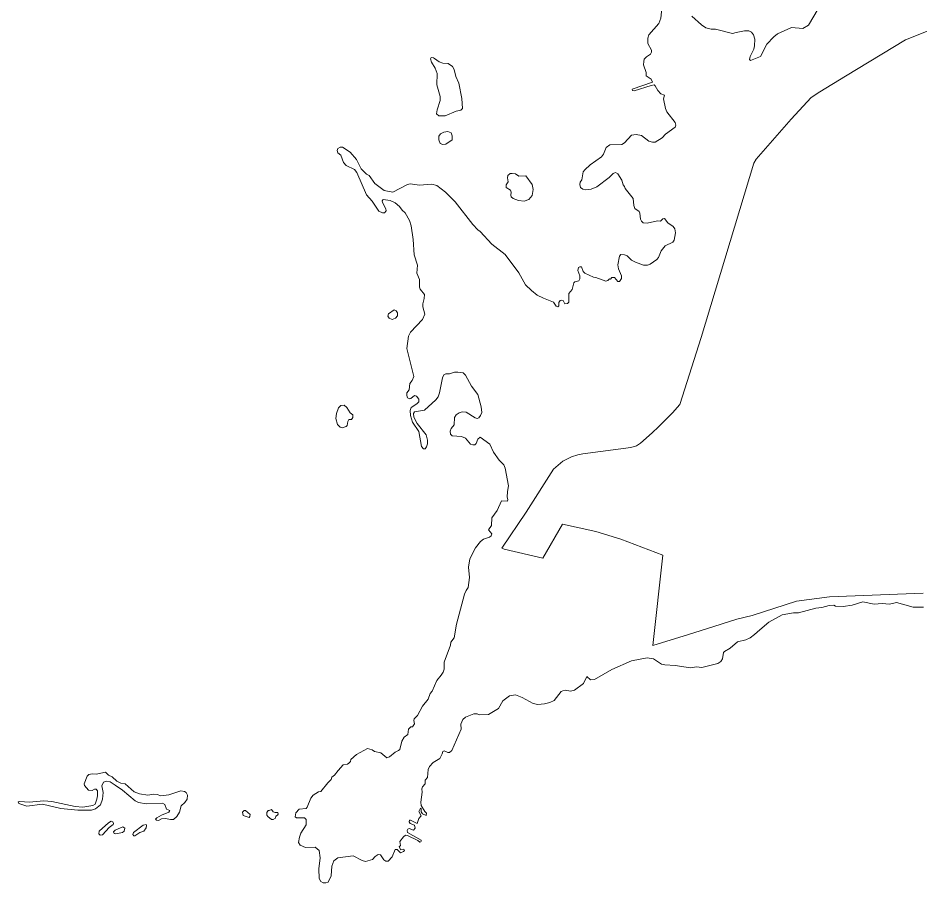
# Model space of a CAD drawing. Extents: x 369010 to 739155, y 6377141 to 6616555.
# Drawn here: x 466630 to 470792, y 6513847 to 6517840 of the extents above; entities that cross this region are included whole.
import ezdxf

# ---------------------------------------------------------------- set-up
doc = ezdxf.new("R2010")
doc.units = 0
doc.header["$LTSCALE"] = 40
doc.layers.add('1', color=7, linetype='Continuous', lineweight=13)

msp = doc.modelspace()

# ---------------------------------------------------------------- linework, layer by layer
at = {"layer": '1'}
for points in [[(469604.03, 6517914.55), (469596.42, 6517839.58), (469587.65, 6517814.75), (469541.14, 6517761.96), (469535.84, 6517746.56), (469536.84, 6517722.57), (469553.22, 6517691.78), (469552.73, 6517681.36), (469549.25, 6517672.25), (469530.05, 6517661.16), (469520.12, 6517649.58), (469517.14, 6517638.99), (469516.65, 6517624.26), (469528.23, 6517587.68), (469529.22, 6517573.28), (469551.73, 6517557.06), (469557.53, 6517543.99), (469463.85, 6517511.88), (469465.84, 6517505.76), (469472.62, 6517503.77), (469552.23, 6517528.76), (469565.14, 6517530.58), (469570.93, 6517526.28), (469582.68, 6517505.42), (469596.58, 6517489.54), (469613.8, 6517483.91), (469609, 6517466.53), (469618.1, 6517421.51), (469623.4, 6517406.62), (469662.79, 6517357.13), (469665.1, 6517344.72), (469661.79, 6517335.62), (469618.1, 6517303.01), (469602.87, 6517287.12), (469569.77, 6517266.44), (469558.19, 6517265.94), (469540.98, 6517270.74), (469507.87, 6517296.72), (469481.89, 6517302.52), (469460.38, 6517299.54), (469428.1, 6517264.12), (469415.69, 6517256.34), (469361.4, 6517255.02), (469343.69, 6517241.94), (469331.78, 6517211.82), (469322.18, 6517198.91), (469270.71, 6517162.33), (469245.39, 6517139.33)], [(470322.65, 6517881.95), (470277.14, 6517806.15), (470251.65, 6517791.25), (470199.35, 6517796.05), (470135.13, 6517766.76), (470117.26, 6517753.35), (470085.15, 6517718.26), (470056.85, 6517661.66), (470010.68, 6517642.96), (470004.88, 6517648.75), (470008.36, 6517661.66), (470026.07, 6517695.26), (470028.88, 6517711.97), (470029.87, 6517742.26), (470024.58, 6517761.46), (470014.15, 6517774.37), (470002.07, 6517780.66), (469982.87, 6517780.16), (469944.47, 6517772.55), (469926.77, 6517768.58), (469848.81, 6517788.27), (469828.79, 6517788.77), (469803.8, 6517794.89), (469784.1, 6517807.47), (469739.91, 6517847.69)], [(470899.27, 6517808.3), (470724.83, 6517738.45), (470448.76, 6517571.13), (470329.6, 6517498.8), (470289.72, 6517473.32), (470197.03, 6517373.35), (470036.16, 6517188.15), (470024.74, 6517168.95), (469781.95, 6516365.76), (469683.47, 6516055.11), (469650.7, 6516016.88), (469585, 6515952.5), (469556.53, 6515925.69), (469502.58, 6515876.7), (469483.88, 6515865.61), (469457.89, 6515856.84), (469236.78, 6515828.54), (469212.95, 6515823.57), (469183.98, 6515814.14), (469143.93, 6515794.28), (469101.07, 6515757.21), (468975.28, 6515559.1), (468863.24, 6515392.43), (468873.99, 6515387.47), (469052.08, 6515346.09), (469142.44, 6515503.32), (469295.7, 6515469.56), (469411.39, 6515433.65), (469605.52, 6515360), (469559.68, 6514943.59), (469724.19, 6514994.56), (469836.57, 6515029.32), (469879.93, 6515043.88), (469946.29, 6515065.07), (470017.63, 6515082.61), (470222.69, 6515147.49), (470374.62, 6515168.34), (470806.92, 6515185.39)], [(469143.93, 6515794.28), (469183.98, 6515814.14), (469212.95, 6515823.57), (469236.78, 6515828.54), (469457.89, 6515856.84), (469483.88, 6515865.61), (469502.58, 6515876.7), (469556.53, 6515925.69), (469585, 6515952.5), (469650.7, 6516016.88), (469683.47, 6516055.11), (469781.95, 6516365.76), (470024.74, 6517168.95), (470036.16, 6517188.15), (470197.03, 6517373.35), (470289.72, 6517473.32), (470329.6, 6517498.8), (470448.76, 6517571.13), (470724.83, 6517738.45), (470899.27, 6517808.3)], [(468602.4, 6517035.23), (468562.18, 6517066.34), (468539.51, 6517073.13), (468482.08, 6517068.82), (468439.71, 6517074.12), (468427.3, 6517070.65), (468360.1, 6517035.23), (468320.38, 6517043.83), (468276.69, 6517075.45), (468249.71, 6517113.35), (468238.29, 6517119.63), (468213.3, 6517144.13), (468192.61, 6517185.84), (468163.49, 6517220.92), (468127.41, 6517242.94), (468116.48, 6517243.43), (468105.39, 6517238.14), (468102.41, 6517227.54), (468106.39, 6517217.12), (468119.3, 6517206.03), (468132.21, 6517172.93), (468145.11, 6517159.02), (468183.18, 6517140.82), (468193.61, 6517126.42), (468237.96, 6517023.97), (468264.94, 6516994.68), (468295.06, 6516948.67), (468312.44, 6516939.9), (468321.05, 6516940.39), (468329.16, 6516949.17), (468327.83, 6516958.27), (468311.94, 6516988.89), (468310.95, 6516996.17), (468315.75, 6517001.46), (468347.36, 6516997.49), (468370.03, 6516986.07), (468391.05, 6516969.69), (468402.64, 6516952.97), (468417.04, 6516939.9), (468436.73, 6516904.48), (468443.85, 6516879.98), (468453.95, 6516818.09), (468458.25, 6516747.09), (468473.64, 6516699.59), (468471.16, 6516661.19), (468482.25, 6516633.38), (468482.74, 6516597.8), (468485.56, 6516588.7), (468505.75, 6516564.2), (468504.75, 6516545.5), (468498.13, 6516519.68), (468498.63, 6516506.28), (468507.73, 6516472.68), (468496.65, 6516448.68), (468441.86, 6516389.6), (468432.43, 6516370.4), (468423.66, 6516313.8), (468455.93, 6516185.2), (468448.15, 6516166), (468438.06, 6516153.09), (468434.75, 6516122.8), (468424.65, 6516108.9), (468423.66, 6516097.81), (468427.96, 6516086.89), (468437.56, 6516082.59), (468443.35, 6516083.91), (468459.24, 6516097.48), (468469.34, 6516093.51), (468478.94, 6516081.1), (468478.94, 6516067.69), (468470.66, 6516058.09), (468444.35, 6516041.71), (468440.04, 6516028.3), (468441.04, 6516004.3), (468450.64, 6515973.69), (468480.26, 6515930.98), (468491.35, 6515862.3), (468500.45, 6515851.71), (468508.23, 6515850.72), (468515.35, 6515860.81), (468519.65, 6515874.22), (468520.31, 6515891.26), (468514.19, 6515915.76), (468471.49, 6515968.06), (468457.09, 6515997.35), (468455.6, 6516013.74), (468459.9, 6516021.35), (468506.41, 6516028.96), (468558.71, 6516077.95), (468568.31, 6516090.53), (468575.59, 6516109.56), (468589, 6516179.24), (468594.29, 6516192.65), (468604.39, 6516197.94), (468620.61, 6516197.94), (468644.61, 6516205.06), (468659.5, 6516204.56), (468683.5, 6516201.75), (468695.58, 6516191.65), (468722.89, 6516140.84)], [(469245.39, 6517139.33), (469238.1, 6517129.73), (469232.48, 6517092.33), (469224.7, 6517082.73), (469222.38, 6517071.14), (469226.19, 6517057.24), (469235.79, 6517050.12), (469250.18, 6517047.14), (469275.18, 6517049.63), (469300.5, 6517060.72), (469358.09, 6517103.91), (469376.8, 6517122.12), (469386.39, 6517126.92), (469397.98, 6517121.12), (469416.68, 6517091.33), (469422.47, 6517069.82), (469428.6, 6517062.54), (469431.58, 6517052.94), (469468.48, 6517006.93), (469471.3, 6516973.83), (469475.6, 6516960.92), (469495.79, 6516947.35), (469500.1, 6516938.74), (469502.58, 6516911.93), (469507.87, 6516901.83), (469514.99, 6516893.72), (469533.2, 6516892.73), (469581.69, 6516903.82), (469594.6, 6516901.33), (469606.18, 6516912.92), (469612.47, 6516913.75), (469628.2, 6516893.72), (469652.69, 6516877.83), (469660.8, 6516866.25), (469663.28, 6516848.54), (469658.48, 6516813.62), (469651.7, 6516804.35), (469616.28, 6516788.63), (469598.57, 6516765.13), (469585, 6516733.84), (469577.39, 6516724.74), (469547.1, 6516702.73), (469534.69, 6516699.42), (469515.98, 6516699.42), (469479.9, 6516713.32), (469460.38, 6516722.43), (469441.18, 6516742.12), (469429.09, 6516746.92), (469412.38, 6516747.75), (469405.59, 6516740.13), (469398.48, 6516700.74), (469400.79, 6516681.55), (469415.19, 6516649.93), (469415.19, 6516637.52), (469406.09, 6516623.95), (469398.48, 6516623.45), (469383.08, 6516641.82), (469370.67, 6516642.65), (469363.39, 6516634.05), (469359.09, 6516635.54), (469351.8, 6516627.92), (469342.7, 6516624.94), (469296.69, 6516642.32), (469285.11, 6516643.15), (469245.39, 6516662.35), (469238.1, 6516670.13), (469230.99, 6516691.14), (469222.88, 6516691.14), (469217.08, 6516687.83), (469213.28, 6516674.93), (469221.88, 6516648.94), (469221.88, 6516636.53), (469217.58, 6516625.94), (469198.88, 6516622.13), (469194.58, 6516617.33), (469187.29, 6516587.04), (469171.9, 6516567.84), (469171.9, 6516528.45), (469166.27, 6516521.34), (469153.7, 6516520.34), (469145.09, 6516535.74), (469139.13, 6516537.39), (469131.35, 6516535.41), (469126.39, 6516526.63), (469125.89, 6516510.75), (469120.6, 6516506.94), (469113.48, 6516508.92), (469100.9, 6516528.45), (469054.39, 6516545.83), (469025.6, 6516560.73), (469000.11, 6516581.25), (468971.48, 6516608.23), (468941.19, 6516663.34), (468878.3, 6516747.75), (468815.9, 6516796.24), (468763.11, 6516854.33), (468751.69, 6516861.94), (468729.51, 6516885.94), (468647.58, 6516990.54), (468602.4, 6517035.23)], [(468722.89, 6516140.84), (468751.19, 6516101.45), (468767.91, 6516044.85), (468769.89, 6516019.36), (468763.93, 6516004.8), (468756.65, 6515994.7), (468749.04, 6515990.9), (468739.94, 6515993.71), (468697.73, 6516020.19), (468680.35, 6516021.52), (468665.46, 6516017.21), (468651.56, 6516008.11), (468643.94, 6515996.19), (468641.96, 6515962.6), (468628.55, 6515944.89), (468624.25, 6515932.81), (468625.74, 6515918.9), (468633.35, 6515911.79), (468677.04, 6515907.81), (468694.75, 6515900.2), (468718.75, 6515873.39), (468728.85, 6515869.42), (468737.95, 6515869.42), (468744.74, 6515875.21), (468751.85, 6515895.9), (468762.94, 6515905), (468807.46, 6515873.39), (468824.34, 6515834.99), (468850.16, 6515798.09), (468872.34, 6515776.9), (468878.63, 6515762.5), (468893.36, 6515680.41), (468888.06, 6515654.59), (468887.23, 6515628.61), (468890.54, 6515618.02), (468888.06, 6515608.91), (468861.25, 6515610.9), (468840.56, 6515566.71), (468816.73, 6515532.12), (468815.24, 6515497.7), (468800.35, 6515477.5), (468816.23, 6515459.3), (468813.75, 6515449.7), (468805.64, 6515442.91), (468778.33, 6515434.31), (468764.76, 6515422.72), (468741.26, 6515393.92), (468714.45, 6515343.11), (468708.16, 6515304.72), (468713.95, 6515257.71), (468707.33, 6515211.7), (468697.73, 6515197.8), (468690.95, 6515179.6), (468653.05, 6515041.9), (468641.96, 6514979.17), (468627.06, 6514958.98), (468626.07, 6514945.08), (468596.44, 6514865.97), (468596.44, 6514833.86), (468592.14, 6514820.45), (468582.54, 6514807.05), (468562.85, 6514781.39), (468540.5, 6514731.91), (468531.57, 6514721.48), (468523.13, 6514696.16), (468496.48, 6514663.56), (468474.14, 6514620.03), (468457.42, 6514605.13), (468455.93, 6514597.68), (468459.41, 6514581.8), (468450.47, 6514568.06), (468443.02, 6514567.56), (468432.6, 6514557.14), (468428.62, 6514531.81), (468412.73, 6514520.39), (468401.48, 6514501.2), (468392.05, 6514463.96), (468386.59, 6514458.66), (468370.7, 6514451.71), (468344.55, 6514429.86), (468332.63, 6514424.9), (468304.99, 6514447.24), (468275.2, 6514454.69), (468264.77, 6514461.14), (468242.6, 6514467.43), (468192.12, 6514440.29), (468165.8, 6514417.45), (468164.31, 6514407.69), (468156.87, 6514400.24), (468150.91, 6514395.77), (468130.72, 6514392.29), (468106.88, 6514366.97), (468091.16, 6514344.79), (468077.75, 6514336.35), (468075.77, 6514324.44), (468059.38, 6514310.04), (468027.94, 6514269.99), (468017.18, 6514268.5), (467991.36, 6514252.11), (467980.93, 6514239.37)], [(470806.92, 6515185.39), (470374.62, 6515168.34), (470222.69, 6515147.49), (470017.63, 6515082.61), (469946.29, 6515065.07), (469879.93, 6515043.88), (469836.57, 6515029.32), (469724.19, 6514994.56), (469559.68, 6514943.59), (469605.52, 6515360), (469411.39, 6515433.65), (469295.7, 6515469.56), (469142.44, 6515503.32), (469052.08, 6515346.09), (468873.99, 6515387.47), (468863.24, 6515392.43), (468975.28, 6515559.1), (469101.07, 6515757.21), (469143.93, 6515794.28)], [(468682.84, 6514602.15), (468695.25, 6514612.08), (468733.81, 6514627.31), (468748.21, 6514627.31), (468759.47, 6514623.01), (468800.51, 6514625.32), (468847.18, 6514653.13), (468867.87, 6514688.71), (468898.16, 6514711.06), (468925.8, 6514715.03), (468957.08, 6514703.11), (469007.56, 6514675.97), (469028.74, 6514671), (469060.02, 6514673.49), (469084.68, 6514680.77), (469104.04, 6514689.71), (469137.15, 6514730.42), (469143.6, 6514734.23), (469155.52, 6514737.7), (469180.18, 6514732.9), (469198.55, 6514737.7), (469239.59, 6514767.99), (469254.98, 6514799.6), (469271.7, 6514784.37), (469290.07, 6514786.86), (469369.51, 6514831.87), (469461.04, 6514872.42), (469533.36, 6514886.32), (469561.99, 6514882.35), (469599.73, 6514857.53), (469615.45, 6514853.55), (469661.96, 6514850.57), (469733.29, 6514840.81), (469760.6, 6514845.11), (469784.76, 6514841.8), (469858.58, 6514861), (469872.81, 6514869.94), (469880.26, 6514881.86), (469886.22, 6514910.49), (469890.69, 6514915.95), (469916.01, 6514930.35), (469950.6, 6514959.97), (469988.66, 6514969.9), (470008.52, 6514979.34), (470029.21, 6514993.74), (470052.55, 6515016.41), (470095.08, 6515050.67), (470156.48, 6515084.76), (470207.96, 6515094.2), (470231.79, 6515094.69), (470311.4, 6515115.38), (470339.2, 6515118.36), (470373.79, 6515127.3), (470393.98, 6515128.79), (470402.92, 6515125.31), (470438.17, 6515123.33), (470479.22, 6515130.28), (470527.71, 6515144.18), (470580.18, 6515134.25), (470617.74, 6515137.23), (470651.01, 6515134.75), (470683.12, 6515141.2), (470759.91, 6515119.85), (470808.9, 6515120.68)], [(467980.93, 6514239.37), (467964.72, 6514197.17), (467959.25, 6514190.88), (467927.97, 6514187.4), (467912.75, 6514170.52), (467909.77, 6514152.64), (467915.56, 6514148.67), (467951.81, 6514148.67), (467959.75, 6514140.4), (467959.75, 6514115.08), (467934.43, 6514077.51), (467929.46, 6514058.64), (467924.99, 6514033.81), (467931.95, 6514021.07), (467956.27, 6514011.64), (468001.79, 6514012.63), (468019.5, 6513997.24), (468024.96, 6513962.65), (468018.5, 6513912.17), (468019.5, 6513867.15), (468027.94, 6513854.74), (468038.86, 6513847.79), (468049.78, 6513847.29), (468061.2, 6513851.26), (468074.44, 6513880.89), (468077.92, 6513924.91), (468086.86, 6513949.24), (468105.23, 6513963.14), (468176.4, 6513973.07), (468218.6, 6513950.23), (468234.32, 6513946.76), (468266.1, 6513956.19), (468277.85, 6513970.09), (468291.75, 6513978.87), (468302.67, 6513977.38), (468318.56, 6513954.7), (468327.5, 6513947.75), (468338.75, 6513947.25), (468356.13, 6513967.61), (468371.03, 6514001.21), (468378.97, 6514001.21), (468395.69, 6513986.81), (468408.6, 6513991.77), (468413.07, 6513997.24), (468411.08, 6514002.7), (468396.18, 6514000.22), (468388.74, 6514014.61), (468394.69, 6514020.08), (468391.72, 6514038.28), (468408.6, 6514060.62), (468418.03, 6514067.58), (468427.96, 6514066.58), (468475.46, 6514043.74), (468484.4, 6514035.8), (468488.7, 6514036.79), (468491.18, 6514039.77), (468489.69, 6514044.24), (468427.46, 6514080.48), (468426.47, 6514088.76), (468429.45, 6514095.71), (468434.91, 6514099.19), (468455.6, 6514091.24), (468463.05, 6514099.68), (468460.07, 6514114.58), (468439.71, 6514122.03), (468434.42, 6514129.97), (468436.73, 6514137.42), (468441.2, 6514137.42), (468471.49, 6514121.53), (468479.93, 6514145.2), (468489.69, 6514157.61), (468479.43, 6514176.97), (468486.88, 6514193.19), (468490.19, 6514189.88), (468490.69, 6514175.48), (468497.14, 6514167.04), (468514.02, 6514158.6), (468515.51, 6514169.53), (468506.58, 6514177.47), (468490.19, 6514205.11), (468489.2, 6514221), (468495.65, 6514267.01), (468493.17, 6514281.41), (468496.15, 6514290.34), (468509.06, 6514305.07), (468509.06, 6514321.96), (468519.48, 6514334.37), (468522.96, 6514371.44), (468528.92, 6514384.35), (468546.13, 6514402.72), (468576.91, 6514421.92), (468587.84, 6514443.27), (468589.82, 6514453.7), (468596.11, 6514457.67), (468613.99, 6514448.73), (468621.44, 6514448.73), (468631.37, 6514458.16), (468674.89, 6514557.14), (468673.9, 6514580.8), (468682.84, 6514602.15)]]:
    msp.add_lwpolyline(points, dxfattribs=at)
for points in [[(468551.43, 6517652.39), (468546.96, 6517656.03), (468537.19, 6517657.03), (468534.21, 6517651.56), (468538.19, 6517636.34), (468554.9, 6517607.87), (468563.67, 6517583.87), (468562.18, 6517530.91), (468577.91, 6517477.79), (468577.91, 6517459.08), (468563.67, 6517415.56), (468561.69, 6517397.35), (468571.95, 6517388.41), (468601.41, 6517387.92), (468652.55, 6517409.6), (468674.07, 6517414.89), (468681.02, 6517422.34), (468678.53, 6517468.52), (468663.8, 6517538.19), (468651.06, 6517569.14), (468643.12, 6517601.58), (468634.34, 6517615.32), (468614.65, 6517629.06), (468589.66, 6517631.04), (468573.44, 6517636.83)], [(468613.16, 6517315.43), (468595.78, 6517313.11), (468579.4, 6517304.67), (468572.45, 6517293.91), (468571.45, 6517276.86), (468577.74, 6517261.14), (468589.66, 6517255.35), (468604.06, 6517257.67), (468632.86, 6517277.53), (468634.18, 6517295.57), (468628.22, 6517310.3)], [(468909.91, 6517122.45), (468901.8, 6517121.62), (468890.38, 6517113.18), (468888.06, 6517101.26), (468892.37, 6517083.55), (468881.94, 6517069.16), (468881.94, 6517056.74), (468902.13, 6517044.99), (468906.1, 6517035.72), (468903.79, 6517022.32), (468906.43, 6517014.37), (468915.37, 6517007.26), (468939.86, 6516997), (468965.52, 6516994.84), (468987.53, 6517001.96), (469001.93, 6517020), (469007.06, 6517047.47), (469002.26, 6517070.48), (468973.63, 6517111.19), (468940.86, 6517109.21), (468925.47, 6517120.63)], [(468374.34, 6516488.57), (468366.23, 6516493.2), (468339.58, 6516473.67), (468336.6, 6516463.25), (468343.39, 6516454.31), (468356.79, 6516448.85), (468371.69, 6516454.31), (468381.95, 6516464.57), (468381.12, 6516478.47)], [(468147.1, 6516041.87), (468135.68, 6516052.13), (468120.12, 6516051.14), (468108.7, 6516040.88), (468099.1, 6516013.57), (468096.62, 6515990.9), (468104.24, 6515963.42), (468117.31, 6515951.18), (468126.58, 6515948.36), (468144.45, 6515953.82), (468149.09, 6515959.45), (468152.23, 6515977.82), (468156.87, 6515986.1), (468168.62, 6515987.09), (468175.24, 6515995.53), (468175.07, 6516007.78), (468163.32, 6516018.04)], [(467065.2, 6514336.68), (467047.99, 6514344.79), (467033.76, 6514358.04), (466991.39, 6514348.77), (466972.68, 6514351.25), (466957.29, 6514348.27), (466948.52, 6514340.33), (466935.61, 6514304.41), (466937.1, 6514296.96), (466955.8, 6514275.78), (466971.69, 6514274.79), (466982.45, 6514280.25), (466991.39, 6514280.25), (466997.68, 6514272.3), (466997.68, 6514249.63), (466994.2, 6514233.41), (466985.92, 6514211.23), (466975.5, 6514204.45), (466929.32, 6514197.5), (466893.24, 6514199.98), (466786.82, 6514223.65), (466748.92, 6514225.63), (466681.56, 6514219.67), (466638.7, 6514223.65), (466630.26, 6514221.16), (466633.24, 6514214.71), (466670.64, 6514202.46), (466742.63, 6514211.23), (466828.2, 6514191.54), (466906.15, 6514183.76), (466969.71, 6514182.77), (466987.41, 6514189.55), (467010.58, 6514207.26), (467019.52, 6514233.91), (467023, 6514264.53), (467017.54, 6514295.97), (467025.31, 6514313.18), (467038.22, 6514316.66), (467054.94, 6514313.68), (467079.1, 6514298.95), (467112.54, 6514275.28), (467171.12, 6514225.63), (467185.52, 6514219.18), (467221.93, 6514212.72), (467296.24, 6514215.21), (467308.16, 6514210.24), (467315.94, 6514188.06), (467330.67, 6514181.28), (467325.87, 6514173.83), (467292.27, 6514160.09), (467271.09, 6514148.18), (467265.3, 6514141.39), (467269.6, 6514136.43), (467278.04, 6514135.93), (467292.27, 6514142.71), (467310.97, 6514144.2), (467333.65, 6514139.9), (467347.55, 6514140.89), (467363.27, 6514154.13), (467374.53, 6514173.83), (467383.47, 6514203.45), (467400.18, 6514219.18), (467411.1, 6514234.4), (467412.93, 6514252.61), (467406.64, 6514264.53), (467397.7, 6514269.82), (467381.98, 6514271.81), (467325.37, 6514254.1), (467288.47, 6514250.13), (467271.58, 6514256.08), (467255.37, 6514257.08), (467229.38, 6514252.61), (467191.32, 6514259.39), (467166.16, 6514267.84), (467125.28, 6514304.25), (467104.09, 6514307.23), (467085.39, 6514317.49)], [(467679.55, 6514181.11), (467672.93, 6514181.94), (467665.65, 6514174.66), (467669.29, 6514159.1), (467696.27, 6514149.83), (467700.57, 6514153.97), (467701.07, 6514163.4)], [(467789.45, 6514182.27), (467784.65, 6514181.44), (467778.36, 6514172.67), (467777.86, 6514159.93), (467782.66, 6514153.64), (467799.71, 6514140.89), (467807.65, 6514140.89), (467817.58, 6514145.69), (467819.9, 6514155.95), (467827.18, 6514159.6), (467829.83, 6514165.55), (467828.34, 6514171.84), (467816.75, 6514171.84), (467807.65, 6514175.82), (467800.54, 6514185.75)], [(467047.49, 6514125.34), (467004.46, 6514086.28), (467003.47, 6514073.37), (467009.92, 6514067.58), (467019.85, 6514069.07), (467051.3, 6514103.32), (467069.17, 6514116.56), (467070.99, 6514122.36), (467067.35, 6514129.47), (467060.24, 6514132.62)], [(467222.1, 6514101.01), (467223.42, 6514111.93), (467220.94, 6514116.9), (467208.03, 6514114.41), (467163.51, 6514079.82), (467159.87, 6514070.55), (467163.84, 6514064.1), (467168.81, 6514064.43), (467191.65, 6514079.82), (467211.34, 6514086.94)], [(467103.1, 6514102), (467077.78, 6514090.42), (467070.99, 6514083.79), (467073.15, 6514076.18), (467080.92, 6514073.37), (467112.04, 6514079.82), (467120.65, 6514086.61), (467123.46, 6514099.85), (467114.19, 6514106.14)]]:
    msp.add_lwpolyline(points, close=True, dxfattribs=at)

doc.saveas('drawing.dxf')
